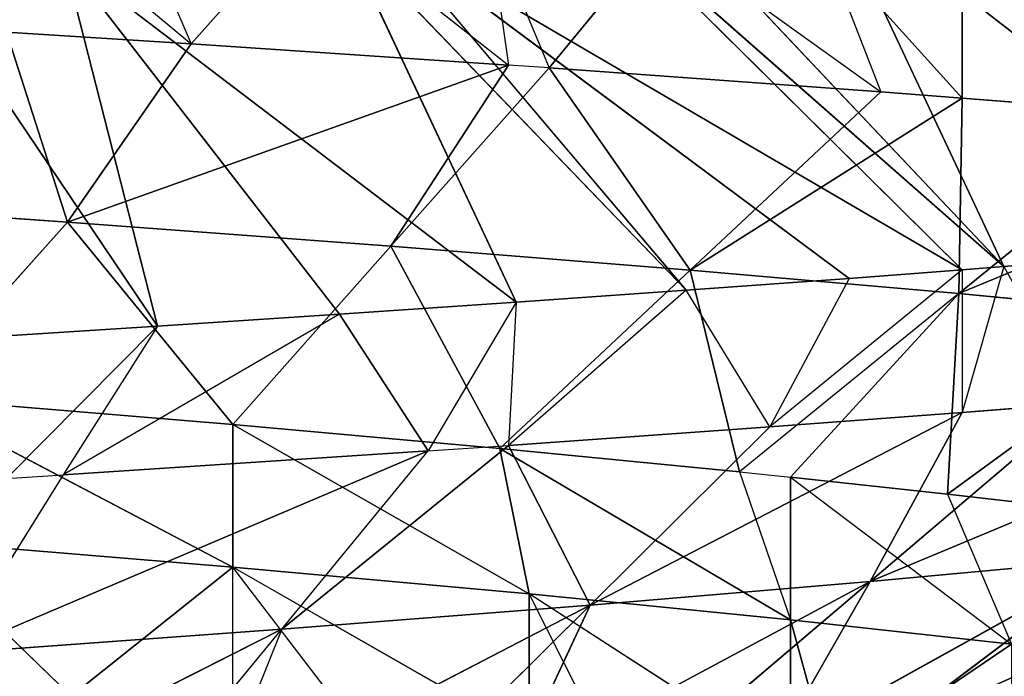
# Model space of a CAD drawing. Extents: x 186 to 416, y 0 to 124.
# Tile 273 of 656: x 246.353 to 246.957, y 118.579 to 118.982. Entities that reach past the tile are written whole.
import ezdxf

# ---------------------------------------------------------------- set-up
doc = ezdxf.new("R2010")
doc.units = 0
doc.header["$LTSCALE"] = 25.4
doc.layers.get('0').update_dxf_attribs({"color": 13, "linetype": 'CONTINUOUS'})

# ---------------------------------------------------------------- blocks, each defined once
blk = doc.blocks.new('PILLS-I-PLAFON-8266-8272_0')
at = {"color": 250}
for p, q in [((61.35973, 52.85555, 5.46769), (61.26693, 52.89204, 5.47359)), ((61.35973, 52.85555, 5.46769), (61.26694, 52.89204, 5.56109)), ((61.26694, 52.89204, 5.56109), (61.30174, 52.879, 5.5589)), ((61.30174, 52.879, 5.5589), (61.23357, 52.70225, 5.66827)), ((61.35973, 52.85555, 5.46769), (61.30174, 52.879, 5.5589)), ((61.47136, 52.80413, 5.46037), (61.30174, 52.879, 5.5589)), ((61.30174, 52.879, 5.5589), (61.52584, 52.77583, 5.5442)), ((61.30174, 52.879, 5.5589), (61.52584, 52.77583, 5.5442)), ((61.35973, 52.85555, 5.46769), (61.21212, 52.50661, 5.24894)), ((61.35973, 52.85555, 5.46769), (61.21212, 52.50661, 5.24894)), ((61.35973, 52.85555, 5.46769), (61.30206, 52.46517, 5.24162)), ((61.35973, 52.85555, 5.46769), (61.30206, 52.46517, 5.24162)), ((61.47136, 52.80413, 5.46037), (61.35973, 52.85555, 5.46769)), ((61.47136, 52.80413, 5.46037), (61.30206, 52.46517, 5.24162)), ((61.47136, 52.80413, 5.46037), (61.30206, 52.46517, 5.24162)), ((61.47136, 52.80413, 5.46037), (61.52584, 52.77583, 5.5442)), ((61.57973, 52.74565, 5.453), (61.47136, 52.80413, 5.46037)), ((61.23357, 52.70225, 5.66827), (61.52584, 52.77583, 5.5442)), ((61.23357, 52.70225, 5.66827), (61.52584, 52.77583, 5.5442)), ((61.4359, 52.6091, 5.65357), (61.52584, 52.77583, 5.5442)), ((61.57973, 52.74565, 5.453), (61.52584, 52.77583, 5.5442)), ((61.52584, 52.77583, 5.5442), (61.57499, 52.74839, 5.54083)), ((61.4359, 52.6091, 5.65357), (61.57499, 52.74839, 5.54083)), ((61.57973, 52.74565, 5.453), (61.57499, 52.74839, 5.54083)), ((61.57499, 52.74839, 5.54083), (61.7355, 52.64493, 5.52942)), ((61.68419, 52.68045, 5.44564), (61.57499, 52.74839, 5.54083)), ((61.62518, 52.49092, 5.63879), (61.57499, 52.74839, 5.54083)), ((61.62518, 52.49092, 5.63879), (61.57499, 52.74839, 5.54083)), ((61.57499, 52.74839, 5.54083), (61.7355, 52.64493, 5.52942)), ((61.30206, 52.46517, 5.24162), (61.57973, 52.74565, 5.453)), ((61.30206, 52.46517, 5.24162), (61.57973, 52.74565, 5.453)), ((61.57973, 52.74565, 5.453), (61.47353, 52.36553, 5.22689)), ((61.57973, 52.74565, 5.453), (61.47353, 52.36553, 5.22689)), ((61.68419, 52.68045, 5.44564), (61.57973, 52.74565, 5.453)), ((61.4359, 52.6091, 5.65357), (61.23357, 52.70225, 5.66827)), ((61.4359, 52.6091, 5.65357), (61.23357, 52.70225, 5.66827)), ((61.68419, 52.68045, 5.44564), (61.47353, 52.36553, 5.22689)), ((61.68419, 52.68045, 5.44564), (61.49717, 52.3494, 5.22477)), ((61.7355, 52.64493, 5.52942), (61.68419, 52.68045, 5.44564)), ((61.78411, 52.60896, 5.43832), (61.68419, 52.68045, 5.44564)), ((61.62518, 52.49092, 5.63879), (61.7355, 52.64493, 5.52942)), ((61.62518, 52.49092, 5.63879), (61.7355, 52.64493, 5.52942)), ((61.85344, 52.55342, 5.43307), (61.7355, 52.64493, 5.52942)), ((61.78411, 52.60896, 5.43832), (61.7355, 52.64493, 5.52942)), ((61.7355, 52.64493, 5.52942), (61.85342, 52.55344, 5.52057)), ((61.19482, 52.51381, 5.77532), (61.4359, 52.6091, 5.65357)), ((61.19482, 52.51381, 5.77532), (61.4359, 52.6091, 5.65357)), ((61.34595, 52.44238, 5.76295), (61.4359, 52.6091, 5.65357)), ((61.4359, 52.6091, 5.65357), (61.39367, 52.41555, 5.75888)), ((61.62518, 52.49092, 5.63879), (61.4359, 52.6091, 5.65357)), ((61.62518, 52.49092, 5.63879), (61.4359, 52.6091, 5.65357)), ((61.78411, 52.60896, 5.43832), (61.49717, 52.3494, 5.22477)), ((61.78411, 52.60896, 5.43832), (61.49717, 52.3494, 5.22477)), ((61.85344, 52.55342, 5.43307), (61.78411, 52.60896, 5.43832)), ((61.49717, 52.3494, 5.22477), (61.85344, 52.55342, 5.43307)), ((61.49717, 52.3494, 5.22477), (61.85344, 52.55342, 5.43307)), ((61.85342, 52.55344, 5.52057), (61.62518, 52.49092, 5.63879)), ((61.85342, 52.55344, 5.52057), (61.62518, 52.49092, 5.63879)), ((61.63046, 52.24562, 5.21235), (61.85344, 52.55342, 5.43307)), ((61.63046, 52.24562, 5.21235), (61.85344, 52.55342, 5.43307)), ((61.85342, 52.55344, 5.52057), (61.79699, 52.35068, 5.62429)), ((61.85342, 52.55344, 5.52057), (61.79699, 52.35068, 5.62429)), ((61.87896, 52.53163, 5.4311), (61.85342, 52.55344, 5.52057)), ((61.85344, 52.55342, 5.43307), (61.85342, 52.55344, 5.52057)), ((61.85342, 52.55344, 5.52057), (61.92579, 52.4896, 5.51491)), ((61.87896, 52.53163, 5.4311), (61.85344, 52.55342, 5.43307)), ((61.63046, 52.24562, 5.21235), (61.87896, 52.53163, 5.4311)), ((61.63046, 52.24562, 5.21235), (61.87896, 52.53163, 5.4311)), ((61.66906, 52.21095, 5.20858), (61.87896, 52.53163, 5.4311)), ((61.66906, 52.21095, 5.20858), (61.87896, 52.53163, 5.4311)), ((61.76953, 52.10873, 5.19832), (61.87896, 52.53163, 5.4311)), ((61.76953, 52.10873, 5.19832), (61.87896, 52.53163, 5.4311)), ((62.05157, 52.36172, 5.41707), (61.87896, 52.53163, 5.4311)), ((61.87896, 52.53163, 5.4311), (61.92579, 52.4896, 5.51491)), ((62.05157, 52.36172, 5.41707), (61.87896, 52.53163, 5.4311)), ((61.62518, 52.49092, 5.63879), (61.39367, 52.41555, 5.75888)), ((61.62518, 52.49092, 5.63879), (61.39367, 52.41555, 5.75888)), ((61.51487, 52.33691, 5.74817), (61.62518, 52.49092, 5.63879)), ((61.51487, 52.33691, 5.74817), (61.62518, 52.49092, 5.63879)), ((61.62518, 52.49092, 5.63879), (61.57663, 52.29033, 5.74247)), ((61.62518, 52.49092, 5.63879), (61.57663, 52.29033, 5.74247)), ((61.62518, 52.49092, 5.63879), (61.79699, 52.35068, 5.62429)), ((61.62518, 52.49092, 5.63879), (61.79699, 52.35068, 5.62429)), ((61.92579, 52.4896, 5.51491), (61.79699, 52.35068, 5.62429)), ((61.92579, 52.4896, 5.51491), (61.79699, 52.35068, 5.62429)), ((61.76953, 52.10873, 5.19832), (62.05157, 52.36172, 5.41707)), ((61.76953, 52.10873, 5.19832), (62.05157, 52.36172, 5.41707)), ((61.79699, 52.35068, 5.62429), (61.57663, 52.29033, 5.74247)), ((61.79699, 52.35068, 5.62429), (61.57663, 52.29033, 5.74247)), ((61.66819, 52.21176, 5.73366), (61.79699, 52.35068, 5.62429)), ((61.66819, 52.21176, 5.73366), (61.79699, 52.35068, 5.62429)), ((61.73857, 52.14225, 5.72656), (61.79699, 52.35068, 5.62429)), ((61.73857, 52.14225, 5.72656), (61.79699, 52.35068, 5.62429)), ((61.9478, 52.19233, 5.61039), (61.79699, 52.35068, 5.62429)), ((61.79699, 52.35068, 5.62429), (62.09283, 52.31421, 5.50101)), ((61.79699, 52.35068, 5.62429), (62.09283, 52.31421, 5.50101)), ((61.9478, 52.19233, 5.61039), (61.79699, 52.35068, 5.62429)), ((61.73857, 52.14225, 5.72656), (61.9478, 52.19233, 5.61039)), ((61.73857, 52.14225, 5.72656), (61.9478, 52.19233, 5.61039)), ((61.80278, 52.07045, 5.71976), (61.9478, 52.19233, 5.61039)), ((61.80278, 52.07045, 5.71976), (61.9478, 52.19233, 5.61039)), ((61.74821, 49.98726, 5.56027), (61.88372, 50.15385, 5.66267)), ((61.88372, 50.15385, 5.66267), (61.74821, 49.98726, 5.64777)), ((61.88372, 50.15385, 5.66267), (61.74821, 49.98726, 5.64777)), ((61.88372, 50.15385, 5.66267), (61.77287, 50.01428, 5.73786)), ((61.88372, 50.15385, 5.66267), (61.77287, 50.01428, 5.73786)), ((61.84445, 50.10061, 5.57067), (61.88372, 50.15385, 5.66267)), ((61.84445, 50.10061, 5.57067), (61.88372, 50.15385, 5.57517)), ((61.74821, 49.98726, 5.56027), (61.84445, 50.10061, 5.57067)), ((61.9945, 49.98497, 5.46129), (61.84445, 50.10061, 5.57067)), ((61.84445, 50.10061, 5.57067), (61.85153, 49.82141, 5.44767)), ((61.84445, 50.10061, 5.57067), (61.85153, 49.82141, 5.44767)), ((61.9945, 49.98497, 5.46129), (61.84445, 50.10061, 5.57067)), ((61.74821, 49.98726, 5.64777), (61.77287, 50.01428, 5.73786)), ((61.5697, 49.82349, 5.54271), (61.74821, 49.98726, 5.64777)), ((61.5697, 49.82349, 5.54271), (61.74821, 49.98726, 5.64777)), ((61.74821, 49.98726, 5.73527), (61.58777, 49.83788, 5.63191)), ((61.58777, 49.83788, 5.63191), (61.74821, 49.98726, 5.64777)), ((61.58777, 49.83788, 5.63191), (61.74821, 49.98726, 5.64777)), ((61.71686, 49.95465, 5.55704), (61.74821, 49.98726, 5.56027)), ((61.71686, 49.95465, 5.55704), (61.74821, 49.98726, 5.64777)), ((61.74821, 49.98726, 5.73527), (61.74821, 49.98726, 5.64777)), ((61.74821, 49.98726, 5.56027), (61.74821, 49.98726, 5.64777)), ((61.74821, 49.98726, 5.56027), (61.85153, 49.82141, 5.44767)), ((61.85153, 49.82141, 5.44767), (61.9945, 49.98497, 5.46129)), ((61.85153, 49.82141, 5.44767), (61.9945, 49.98497, 5.46129)), ((61.5697, 49.82349, 5.54271), (61.71686, 49.95465, 5.55704)), ((61.5697, 49.82349, 5.54271), (61.71686, 49.95465, 5.55704)), ((61.68663, 49.67443, 5.43334), (61.71686, 49.95465, 5.55704)), ((61.68663, 49.67443, 5.43334), (61.71686, 49.95465, 5.55704)), ((61.85153, 49.82141, 5.44767), (61.71686, 49.95465, 5.55704)), ((61.63429, 49.877, 5.72385), (61.58777, 49.83788, 5.63191)), ((61.58777, 49.83788, 5.71941), (61.40602, 49.71104, 5.61551)), ((61.40602, 49.71104, 5.61551), (61.58777, 49.83788, 5.63191)), ((61.40602, 49.71104, 5.52801), (61.58777, 49.83788, 5.63191)), ((61.40602, 49.71104, 5.61551), (61.58777, 49.83788, 5.63191)), ((61.40602, 49.71104, 5.52801), (61.58777, 49.83788, 5.63191)), ((61.5697, 49.82349, 5.54271), (61.58777, 49.83788, 5.63191)), ((61.5697, 49.82349, 5.54271), (61.58777, 49.83788, 5.63191)), ((61.58777, 49.83788, 5.71941), (61.58777, 49.83788, 5.63191)), ((61.40602, 49.71104, 5.52801), (61.5697, 49.82349, 5.54271)), ((61.40602, 49.71104, 5.52801), (61.5697, 49.82349, 5.54271)), ((61.50291, 49.54825, 5.41861), (61.5697, 49.82349, 5.54271)), ((61.50291, 49.54825, 5.41861), (61.5697, 49.82349, 5.54271)), ((61.68663, 49.67443, 5.43334), (61.5697, 49.82349, 5.54271)), ((61.68663, 49.67443, 5.43334), (61.5697, 49.82349, 5.54271)), ((61.85153, 49.82141, 5.44767), (61.68663, 49.67443, 5.43334)), ((61.85153, 49.82141, 5.44767), (61.68663, 49.67443, 5.43334)), ((61.85344, 49.56586, 5.32776), (61.85153, 49.82141, 5.44767)), ((61.9862, 49.68817, 5.33829), (61.85153, 49.82141, 5.44767)), ((61.85344, 49.56586, 5.32776), (61.85153, 49.82141, 5.44767)), ((61.9862, 49.68817, 5.33829), (61.85153, 49.82141, 5.44767)), ((62.09378, 49.80621, 5.3474), (61.85153, 49.82141, 5.44767)), ((62.09378, 49.80621, 5.3474), (61.85153, 49.82141, 5.44767)), ((61.47778, 49.75661, 5.70932), (61.40602, 49.71104, 5.61551)), ((61.20802, 49.61095, 5.59906), (61.40602, 49.71104, 5.61551)), ((61.20802, 49.61095, 5.51156), (61.40602, 49.71104, 5.61551)), ((61.20802, 49.61095, 5.59906), (61.40602, 49.71104, 5.61551)), ((61.20802, 49.61095, 5.51156), (61.40602, 49.71104, 5.61551)), ((61.20802, 49.61095, 5.51156), (61.40602, 49.71104, 5.52801)), ((61.20802, 49.61095, 5.51156), (61.40602, 49.71104, 5.52801)), ((61.30453, 49.4462, 5.40385), (61.40602, 49.71104, 5.52801)), ((61.30453, 49.4462, 5.40385), (61.40602, 49.71104, 5.52801)), ((61.30664, 49.65641, 5.69459), (61.40602, 49.71104, 5.61551)), ((61.40602, 49.71104, 5.70301), (61.40602, 49.71104, 5.61551)), ((61.40602, 49.71104, 5.52801), (61.40602, 49.71104, 5.61551)), ((61.40602, 49.71104, 5.52801), (61.40602, 49.71104, 5.61551)), ((61.50291, 49.54825, 5.41861), (61.40602, 49.71104, 5.52801)), ((61.50291, 49.54825, 5.41861), (61.40602, 49.71104, 5.52801)), ((61.9862, 49.68817, 5.33829), (61.85344, 49.56586, 5.32776)), ((61.9862, 49.68817, 5.33829), (61.85344, 49.56586, 5.32776)), ((61.50291, 49.54825, 5.41861), (61.68663, 49.67443, 5.43334)), ((61.50291, 49.54825, 5.41861), (61.68663, 49.67443, 5.43334)), ((61.68663, 49.67443, 5.43334), (61.60007, 49.38562, 5.30924)), ((61.68663, 49.67443, 5.43334), (61.60007, 49.38562, 5.30924)), ((61.80355, 49.52538, 5.32396), (61.68663, 49.67443, 5.43334)), ((61.85344, 49.56586, 5.32776), (61.68663, 49.67443, 5.43334)), ((61.80355, 49.52538, 5.32396), (61.68663, 49.67443, 5.43334)), ((61.85344, 49.56586, 5.32776), (61.68663, 49.67443, 5.43334)), ((61.30664, 49.65641, 5.69459), (61.20802, 49.61095, 5.59906)), ((61.20802, 49.61095, 5.51156), (61.30453, 49.4462, 5.40385)), ((61.20802, 49.61095, 5.51156), (61.30453, 49.4462, 5.40385)), ((61.76854, 49.49855, 5.23384), (61.85344, 49.56586, 5.32776)), ((61.85344, 49.56586, 5.32776), (61.80355, 49.52538, 5.32396)), ((61.85342, 49.56585, 5.24025), (61.85344, 49.56586, 5.32776)), ((61.30453, 49.4462, 5.40385), (61.50291, 49.54825, 5.41861)), ((61.30453, 49.4462, 5.40385), (61.50291, 49.54825, 5.41861)), ((61.50291, 49.54825, 5.41861), (61.60007, 49.38562, 5.30924)), ((61.50291, 49.54825, 5.41861), (61.575, 49.3709, 5.3075)), ((61.80355, 49.52538, 5.32396), (61.60007, 49.38562, 5.30924)), ((61.80355, 49.52538, 5.32396), (61.60007, 49.38562, 5.30924)), ((61.66786, 49.42802, 5.22652), (61.80355, 49.52538, 5.32396)), ((61.76854, 49.49855, 5.23384), (61.80355, 49.52538, 5.32396)), ((61.30453, 49.4462, 5.40385), (61.09635, 49.3705, 5.38939)), ((61.30453, 49.4462, 5.40385), (61.09635, 49.3705, 5.38939)), ((61.26694, 49.22724, 5.28724), (61.30453, 49.4462, 5.40385)), ((61.26694, 49.22724, 5.28724), (61.30453, 49.4462, 5.40385)), ((61.30453, 49.4462, 5.40385), (61.575, 49.3709, 5.3075)), ((61.30453, 49.4462, 5.40385), (61.575, 49.3709, 5.3075)), ((61.30453, 49.4462, 5.40385), (61.38034, 49.27259, 5.29447)), ((61.30453, 49.4462, 5.40385), (61.38034, 49.27259, 5.29447)), ((61.66786, 49.42802, 5.22652), (61.60007, 49.38562, 5.30924)), ((61.56274, 49.36387, 5.21915), (61.60007, 49.38562, 5.30924)), ((61.60007, 49.38562, 5.30924), (61.575, 49.3709, 5.3075)), ((61.575, 49.3709, 5.3075), (61.38034, 49.27259, 5.29447)), ((61.575, 49.3709, 5.3075), (61.38034, 49.27259, 5.29447)), ((61.45381, 49.3065, 5.21179), (61.575, 49.3709, 5.3075)), ((61.56274, 49.36387, 5.21915), (61.575, 49.3709, 5.3075)), ((61.38034, 49.27259, 5.29447), (61.45381, 49.3065, 5.21179)), ((61.26694, 49.22724, 5.19974), (61.38034, 49.27259, 5.29447)), ((61.38034, 49.27259, 5.29447), (61.26694, 49.22724, 5.28724)), ((61.34172, 49.25622, 5.20448), (61.38034, 49.27259, 5.29447))]:
    blk.add_line(p, q, dxfattribs=at)
mesh = blk.add_polyface(dxfattribs=at)
corners = [(61.35973, 52.85555, 5.46769), (61.21212, 52.50661, 5.24894), (61.26693, 52.89204, 5.47359)]
mesh.append_faces([[corners[k] for k in face] for face in [(0, 1, 2)]], dxfattribs={"color": 250})
mesh = blk.add_polyface(dxfattribs=at)
corners = [(61.52584, 52.77583, 5.5442), (61.30174, 52.879, 5.5589), (61.23357, 52.70225, 5.66827)]
mesh.append_faces([[corners[k] for k in face] for face in [(0, 1, 2)]], dxfattribs={"color": 250})
mesh = blk.add_polyface(dxfattribs=at)
corners = [(61.30174, 52.879, 5.5589), (61.52584, 52.77583, 5.5442), (61.47136, 52.80413, 5.46037)]
mesh.append_faces([[corners[k] for k in face] for face in [(0, 1, 2)]], dxfattribs={"color": 250})
mesh = blk.add_polyface(dxfattribs=at)
corners = [(61.35973, 52.85555, 5.46769), (61.30206, 52.46517, 5.24162), (61.21212, 52.50661, 5.24894)]
mesh.append_faces([[corners[k] for k in face] for face in [(0, 1, 2)]], dxfattribs={"color": 250})
mesh = blk.add_polyface(dxfattribs=at)
corners = [(61.47136, 52.80413, 5.46037), (61.30206, 52.46517, 5.24162), (61.35973, 52.85555, 5.46769)]
mesh.append_faces([[corners[k] for k in face] for face in [(0, 1, 2)]], dxfattribs={"color": 250})
mesh = blk.add_polyface(dxfattribs=at)
corners = [(61.57973, 52.74565, 5.453), (61.30206, 52.46517, 5.24162), (61.47136, 52.80413, 5.46037)]
mesh.append_faces([[corners[k] for k in face] for face in [(0, 1, 2)]], dxfattribs={"color": 250})
mesh = blk.add_polyface(dxfattribs=at)
corners = [(61.52584, 52.77583, 5.5442), (61.23357, 52.70225, 5.66827), (61.4359, 52.6091, 5.65357)]
mesh.append_faces([[corners[k] for k in face] for face in [(0, 1, 2)]], dxfattribs={"color": 250})
mesh = blk.add_polyface(dxfattribs=at)
corners = [(61.62518, 52.49092, 5.63879), (61.57499, 52.74839, 5.54083), (61.4359, 52.6091, 5.65357)]
mesh.append_faces([[corners[k] for k in face] for face in [(0, 1, 2)]], dxfattribs={"color": 250})
mesh = blk.add_polyface(dxfattribs=at)
corners = [(61.57499, 52.74839, 5.54083), (61.7355, 52.64493, 5.52942), (61.68419, 52.68045, 5.44564)]
mesh.append_faces([[corners[k] for k in face] for face in [(0, 1, 2)]], dxfattribs={"color": 250})
mesh = blk.add_polyface(dxfattribs=at)
corners = [(61.7355, 52.64493, 5.52942), (61.57499, 52.74839, 5.54083), (61.62518, 52.49092, 5.63879)]
mesh.append_faces([[corners[k] for k in face] for face in [(0, 1, 2)]], dxfattribs={"color": 250})
mesh = blk.add_polyface(dxfattribs=at)
corners = [(61.57973, 52.74565, 5.453), (61.47353, 52.36553, 5.22689), (61.30206, 52.46517, 5.24162)]
mesh.append_faces([[corners[k] for k in face] for face in [(0, 1, 2)]], dxfattribs={"color": 250})
mesh = blk.add_polyface(dxfattribs=at)
corners = [(61.68419, 52.68045, 5.44564), (61.47353, 52.36553, 5.22689), (61.57973, 52.74565, 5.453)]
mesh.append_faces([[corners[k] for k in face] for face in [(0, 1, 2)]], dxfattribs={"color": 250})
mesh = blk.add_polyface(dxfattribs=at)
corners = [(61.4359, 52.6091, 5.65357), (61.23357, 52.70225, 5.66827), (61.19482, 52.51381, 5.77532)]
mesh.append_faces([[corners[k] for k in face] for face in [(0, 1, 2)]], dxfattribs={"color": 250})
mesh = blk.add_polyface(dxfattribs=at)
corners = [(61.78411, 52.60896, 5.43832), (61.49717, 52.3494, 5.22477), (61.68419, 52.68045, 5.44564)]
mesh.append_faces([[corners[k] for k in face] for face in [(0, 1, 2)]], dxfattribs={"color": 250})
mesh = blk.add_polyface(dxfattribs=at)
corners = [(61.85342, 52.55344, 5.52057), (61.7355, 52.64493, 5.52942), (61.62518, 52.49092, 5.63879)]
mesh.append_faces([[corners[k] for k in face] for face in [(0, 1, 2)]], dxfattribs={"color": 250})
mesh = blk.add_polyface(dxfattribs=at)
corners = [(61.4359, 52.6091, 5.65357), (61.19482, 52.51381, 5.77532), (61.34595, 52.44238, 5.76295)]
mesh.append_faces([[corners[k] for k in face] for face in [(0, 1, 2)]], dxfattribs={"color": 250})
mesh = blk.add_polyface(dxfattribs=at)
corners = [(61.62518, 52.49092, 5.63879), (61.4359, 52.6091, 5.65357), (61.39367, 52.41555, 5.75888)]
mesh.append_faces([[corners[k] for k in face] for face in [(0, 1, 2)]], dxfattribs={"color": 250})
mesh = blk.add_polyface(dxfattribs=at)
corners = [(61.85344, 52.55342, 5.43307), (61.49717, 52.3494, 5.22477), (61.78411, 52.60896, 5.43832)]
mesh.append_faces([[corners[k] for k in face] for face in [(0, 1, 2)]], dxfattribs={"color": 250})
mesh = blk.add_polyface(dxfattribs=at)
corners = [(61.85344, 52.55342, 5.43307), (61.63046, 52.24562, 5.21235), (61.49717, 52.3494, 5.22477)]
mesh.append_faces([[corners[k] for k in face] for face in [(0, 1, 2)]], dxfattribs={"color": 250})
mesh = blk.add_polyface(dxfattribs=at)
corners = [(61.85342, 52.55344, 5.52057), (61.62518, 52.49092, 5.63879), (61.79699, 52.35068, 5.62429)]
mesh.append_faces([[corners[k] for k in face] for face in [(0, 1, 2)]], dxfattribs={"color": 250})
mesh = blk.add_polyface(dxfattribs=at)
corners = [(61.87896, 52.53163, 5.4311), (61.63046, 52.24562, 5.21235), (61.85344, 52.55342, 5.43307)]
mesh.append_faces([[corners[k] for k in face] for face in [(0, 1, 2)]], dxfattribs={"color": 250})
mesh = blk.add_polyface(dxfattribs=at)
corners = [(61.92579, 52.4896, 5.51491), (61.85342, 52.55344, 5.52057), (61.79699, 52.35068, 5.62429)]
mesh.append_faces([[corners[k] for k in face] for face in [(0, 1, 2)]], dxfattribs={"color": 250})
mesh = blk.add_polyface(dxfattribs=at)
corners = [(61.87896, 52.53163, 5.4311), (61.66906, 52.21095, 5.20858), (61.63046, 52.24562, 5.21235)]
mesh.append_faces([[corners[k] for k in face] for face in [(0, 1, 2)]], dxfattribs={"color": 250})
mesh = blk.add_polyface(dxfattribs=at)
corners = [(61.87896, 52.53163, 5.4311), (61.76953, 52.10873, 5.19832), (61.66906, 52.21095, 5.20858)]
mesh.append_faces([[corners[k] for k in face] for face in [(0, 1, 2)]], dxfattribs={"color": 250})
mesh = blk.add_polyface(dxfattribs=at)
corners = [(62.05157, 52.36172, 5.41707), (61.76953, 52.10873, 5.19832), (61.87896, 52.53163, 5.4311)]
mesh.append_faces([[corners[k] for k in face] for face in [(0, 1, 2)]], dxfattribs={"color": 250})
mesh = blk.add_polyface(dxfattribs=at)
corners = [(61.92579, 52.4896, 5.51491), (62.05157, 52.36172, 5.41707), (61.87896, 52.53163, 5.4311)]
mesh.append_faces([[corners[k] for k in face] for face in [(0, 1, 2)]], dxfattribs={"color": 250})
mesh = blk.add_polyface(dxfattribs=at)
corners = [(61.62518, 52.49092, 5.63879), (61.39367, 52.41555, 5.75888), (61.51487, 52.33691, 5.74817)]
mesh.append_faces([[corners[k] for k in face] for face in [(0, 1, 2)]], dxfattribs={"color": 250})
mesh = blk.add_polyface(dxfattribs=at)
corners = [(61.62518, 52.49092, 5.63879), (61.51487, 52.33691, 5.74817), (61.57663, 52.29033, 5.74247)]
mesh.append_faces([[corners[k] for k in face] for face in [(0, 1, 2)]], dxfattribs={"color": 250})
mesh = blk.add_polyface(dxfattribs=at)
corners = [(61.79699, 52.35068, 5.62429), (61.62518, 52.49092, 5.63879), (61.57663, 52.29033, 5.74247)]
mesh.append_faces([[corners[k] for k in face] for face in [(0, 1, 2)]], dxfattribs={"color": 250})
mesh = blk.add_polyface(dxfattribs=at)
corners = [(62.09283, 52.31421, 5.50101), (61.92579, 52.4896, 5.51491), (61.79699, 52.35068, 5.62429)]
mesh.append_faces([[corners[k] for k in face] for face in [(0, 1, 2)]], dxfattribs={"color": 250})
mesh = blk.add_polyface(dxfattribs=at)
corners = [(62.05157, 52.36172, 5.41707), (61.81767, 52.05245, 5.19313), (61.76953, 52.10873, 5.19832)]
mesh.append_faces([[corners[k] for k in face] for face in [(0, 1, 2)]], dxfattribs={"color": 250})
mesh = blk.add_polyface(dxfattribs=at)
corners = [(62.09378, 52.31308, 5.41343), (61.81767, 52.05245, 5.19313), (62.05157, 52.36172, 5.41707)]
mesh.append_faces([[corners[k] for k in face] for face in [(0, 1, 2)]], dxfattribs={"color": 250})
mesh = blk.add_polyface(dxfattribs=at)
corners = [(61.79699, 52.35068, 5.62429), (61.57663, 52.29033, 5.74247), (61.66819, 52.21176, 5.73366)]
mesh.append_faces([[corners[k] for k in face] for face in [(0, 1, 2)]], dxfattribs={"color": 250})
mesh = blk.add_polyface(dxfattribs=at)
corners = [(61.79699, 52.35068, 5.62429), (61.66819, 52.21176, 5.73366), (61.73857, 52.14225, 5.72656)]
mesh.append_faces([[corners[k] for k in face] for face in [(0, 1, 2)]], dxfattribs={"color": 250})
mesh = blk.add_polyface(dxfattribs=at)
corners = [(61.9478, 52.19233, 5.61039), (61.79699, 52.35068, 5.62429), (61.73857, 52.14225, 5.72656)]
mesh.append_faces([[corners[k] for k in face] for face in [(0, 1, 2)]], dxfattribs={"color": 250})
mesh = blk.add_polyface(dxfattribs=at)
corners = [(62.09283, 52.31421, 5.50101), (61.79699, 52.35068, 5.62429), (61.9478, 52.19233, 5.61039)]
mesh.append_faces([[corners[k] for k in face] for face in [(0, 1, 2)]], dxfattribs={"color": 250})
mesh = blk.add_polyface(dxfattribs=at)
corners = [(62.09378, 52.31308, 5.41343), (61.8884, 51.95876, 5.18511), (61.81767, 52.05245, 5.19313)]
mesh.append_faces([[corners[k] for k in face] for face in [(0, 1, 2)]], dxfattribs={"color": 250})
mesh = blk.add_polyface(dxfattribs=at)
corners = [(61.9478, 52.19233, 5.61039), (61.73857, 52.14225, 5.72656), (61.80278, 52.07045, 5.71976)]
mesh.append_faces([[corners[k] for k in face] for face in [(0, 1, 2)]], dxfattribs={"color": 250})
mesh = blk.add_polyface(dxfattribs=at)
corners = [(62.07528, 52.02042, 5.59737), (61.9478, 52.19233, 5.61039), (61.80278, 52.07045, 5.71976)]
mesh.append_faces([[corners[k] for k in face] for face in [(0, 1, 2)]], dxfattribs={"color": 250})
mesh = blk.add_polyface(dxfattribs=at)
corners = [(62.07528, 52.02042, 5.59737), (61.80278, 52.07045, 5.71976), (61.87577, 51.97659, 5.71158)]
mesh.append_faces([[corners[k] for k in face] for face in [(0, 1, 2)]], dxfattribs={"color": 250})
mesh = blk.add_polyface(dxfattribs=at)
corners = [(62.07528, 52.02042, 5.59737), (61.87577, 51.97659, 5.71158), (61.91653, 51.91704, 5.70675)]
mesh.append_faces([[corners[k] for k in face] for face in [(0, 1, 2)]], dxfattribs={"color": 250})
mesh = blk.add_polyface(dxfattribs=at)
corners = [(61.88372, 50.15385, 5.66267), (61.74821, 49.98726, 5.64777), (61.74821, 49.98726, 5.56027)]
mesh.append_faces([[corners[k] for k in face] for face in [(0, 1, 2)]], dxfattribs={"color": 250})
mesh = blk.add_polyface(dxfattribs=at)
corners = [(61.88372, 50.15385, 5.66267), (61.77287, 50.01428, 5.73786), (61.74821, 49.98726, 5.64777)]
mesh.append_faces([[corners[k] for k in face] for face in [(0, 1, 2)]], dxfattribs={"color": 250})
mesh = blk.add_polyface(dxfattribs=at)
corners = [(61.88372, 50.15385, 5.75017), (61.77287, 50.01428, 5.73786), (61.88372, 50.15385, 5.66267)]
mesh.append_faces([[corners[k] for k in face] for face in [(0, 1, 2)]], dxfattribs={"color": 250})
mesh = blk.add_polyface(dxfattribs=at)
corners = [(61.9945, 49.98497, 5.46129), (61.88372, 50.15385, 5.57517), (61.84445, 50.10061, 5.57067)]
mesh.append_faces([[corners[k] for k in face] for face in [(0, 1, 2)]], dxfattribs={"color": 250})
mesh = blk.add_polyface(dxfattribs=at)
corners = [(61.85153, 49.82141, 5.44767), (61.84445, 50.10061, 5.57067), (61.74821, 49.98726, 5.56027)]
mesh.append_faces([[corners[k] for k in face] for face in [(0, 1, 2)]], dxfattribs={"color": 250})
mesh = blk.add_polyface(dxfattribs=at)
corners = [(61.9945, 49.98497, 5.46129), (61.84445, 50.10061, 5.57067), (61.85153, 49.82141, 5.44767)]
mesh.append_faces([[corners[k] for k in face] for face in [(0, 1, 2)]], dxfattribs={"color": 250})
mesh = blk.add_polyface(dxfattribs=at)
corners = [(61.74821, 49.98726, 5.64777), (61.58777, 49.83788, 5.63191), (61.5697, 49.82349, 5.54271)]
mesh.append_faces([[corners[k] for k in face] for face in [(0, 1, 2)]], dxfattribs={"color": 250})
mesh = blk.add_polyface(dxfattribs=at)
corners = [(61.74821, 49.98726, 5.64777), (61.5697, 49.82349, 5.54271), (61.71686, 49.95465, 5.55704)]
mesh.append_faces([[corners[k] for k in face] for face in [(0, 1, 2)]], dxfattribs={"color": 250})
mesh = blk.add_polyface(dxfattribs=at)
corners = [(61.74821, 49.98726, 5.73527), (61.58777, 49.83788, 5.63191), (61.74821, 49.98726, 5.64777)]
mesh.append_faces([[corners[k] for k in face] for face in [(0, 1, 2)]], dxfattribs={"color": 250})
mesh = blk.add_polyface(dxfattribs=at)
corners = [(62.09378, 49.80621, 5.3474), (61.9945, 49.98497, 5.46129), (61.85153, 49.82141, 5.44767)]
mesh.append_faces([[corners[k] for k in face] for face in [(0, 1, 2)]], dxfattribs={"color": 250})
mesh = blk.add_polyface(dxfattribs=at)
corners = [(61.71686, 49.95465, 5.55704), (61.5697, 49.82349, 5.54271), (61.68663, 49.67443, 5.43334)]
mesh.append_faces([[corners[k] for k in face] for face in [(0, 1, 2)]], dxfattribs={"color": 250})
mesh = blk.add_polyface(dxfattribs=at)
corners = [(61.85153, 49.82141, 5.44767), (61.71686, 49.95465, 5.55704), (61.68663, 49.67443, 5.43334)]
mesh.append_faces([[corners[k] for k in face] for face in [(0, 1, 2)]], dxfattribs={"color": 250})
mesh = blk.add_polyface(dxfattribs=at)
corners = [(61.58777, 49.83788, 5.71941), (61.40602, 49.71104, 5.61551), (61.58777, 49.83788, 5.63191)]
mesh.append_faces([[corners[k] for k in face] for face in [(0, 1, 2)]], dxfattribs={"color": 250})
mesh = blk.add_polyface(dxfattribs=at)
corners = [(61.58777, 49.83788, 5.63191), (61.40602, 49.71104, 5.61551), (61.40602, 49.71104, 5.52801)]
mesh.append_faces([[corners[k] for k in face] for face in [(0, 1, 2)]], dxfattribs={"color": 250})
mesh = blk.add_polyface(dxfattribs=at)
corners = [(61.58777, 49.83788, 5.63191), (61.40602, 49.71104, 5.52801), (61.5697, 49.82349, 5.54271)]
mesh.append_faces([[corners[k] for k in face] for face in [(0, 1, 2)]], dxfattribs={"color": 250})
mesh = blk.add_polyface(dxfattribs=at)
corners = [(61.5697, 49.82349, 5.54271), (61.40602, 49.71104, 5.52801), (61.50291, 49.54825, 5.41861)]
mesh.append_faces([[corners[k] for k in face] for face in [(0, 1, 2)]], dxfattribs={"color": 250})
mesh = blk.add_polyface(dxfattribs=at)
corners = [(61.68663, 49.67443, 5.43334), (61.5697, 49.82349, 5.54271), (61.50291, 49.54825, 5.41861)]
mesh.append_faces([[corners[k] for k in face] for face in [(0, 1, 2)]], dxfattribs={"color": 250})
mesh = blk.add_polyface(dxfattribs=at)
corners = [(61.85344, 49.56586, 5.32776), (61.85153, 49.82141, 5.44767), (61.68663, 49.67443, 5.43334)]
mesh.append_faces([[corners[k] for k in face] for face in [(0, 1, 2)]], dxfattribs={"color": 250})
mesh = blk.add_polyface(dxfattribs=at)
corners = [(61.9862, 49.68817, 5.33829), (61.85153, 49.82141, 5.44767), (61.85344, 49.56586, 5.32776)]
mesh.append_faces([[corners[k] for k in face] for face in [(0, 1, 2)]], dxfattribs={"color": 250})
mesh = blk.add_polyface(dxfattribs=at)
corners = [(62.09378, 49.80621, 5.3474), (61.85153, 49.82141, 5.44767), (61.9862, 49.68817, 5.33829)]
mesh.append_faces([[corners[k] for k in face] for face in [(0, 1, 2)]], dxfattribs={"color": 250})
mesh = blk.add_polyface(dxfattribs=at)
corners = [(61.30664, 49.65641, 5.69459), (61.20802, 49.61095, 5.59906), (61.40602, 49.71104, 5.61551)]
mesh.append_faces([[corners[k] for k in face] for face in [(0, 1, 2)]], dxfattribs={"color": 250})
mesh = blk.add_polyface(dxfattribs=at)
corners = [(61.40602, 49.71104, 5.61551), (61.20802, 49.61095, 5.59906), (61.20802, 49.61095, 5.51156)]
mesh.append_faces([[corners[k] for k in face] for face in [(0, 1, 2)]], dxfattribs={"color": 250})
mesh = blk.add_polyface(dxfattribs=at)
corners = [(61.40602, 49.71104, 5.61551), (61.20802, 49.61095, 5.51156), (61.40602, 49.71104, 5.52801)]
mesh.append_faces([[corners[k] for k in face] for face in [(0, 1, 2)]], dxfattribs={"color": 250})
mesh = blk.add_polyface(dxfattribs=at)
corners = [(61.40602, 49.71104, 5.52801), (61.20802, 49.61095, 5.51156), (61.30453, 49.4462, 5.40385)]
mesh.append_faces([[corners[k] for k in face] for face in [(0, 1, 2)]], dxfattribs={"color": 250})
mesh = blk.add_polyface(dxfattribs=at)
corners = [(61.50291, 49.54825, 5.41861), (61.40602, 49.71104, 5.52801), (61.30453, 49.4462, 5.40385)]
mesh.append_faces([[corners[k] for k in face] for face in [(0, 1, 2)]], dxfattribs={"color": 250})
mesh = blk.add_polyface(dxfattribs=at)
corners = [(61.9862, 49.68817, 5.33829), (61.85344, 49.56586, 5.32776), (61.85342, 49.56585, 5.24025)]
mesh.append_faces([[corners[k] for k in face] for face in [(0, 1, 2)]], dxfattribs={"color": 250})
mesh = blk.add_polyface(dxfattribs=at)
corners = [(61.68663, 49.67443, 5.43334), (61.50291, 49.54825, 5.41861), (61.60007, 49.38562, 5.30924)]
mesh.append_faces([[corners[k] for k in face] for face in [(0, 1, 2)]], dxfattribs={"color": 250})
mesh = blk.add_polyface(dxfattribs=at)
corners = [(61.80355, 49.52538, 5.32396), (61.68663, 49.67443, 5.43334), (61.60007, 49.38562, 5.30924)]
mesh.append_faces([[corners[k] for k in face] for face in [(0, 1, 2)]], dxfattribs={"color": 250})
mesh = blk.add_polyface(dxfattribs=at)
corners = [(61.85344, 49.56586, 5.32776), (61.68663, 49.67443, 5.43334), (61.80355, 49.52538, 5.32396)]
mesh.append_faces([[corners[k] for k in face] for face in [(0, 1, 2)]], dxfattribs={"color": 250})
mesh = blk.add_polyface(dxfattribs=at)
corners = [(61.30453, 49.4462, 5.40385), (61.20802, 49.61095, 5.51156), (61.09635, 49.3705, 5.38939)]
mesh.append_faces([[corners[k] for k in face] for face in [(0, 1, 2)]], dxfattribs={"color": 250})
mesh = blk.add_polyface(dxfattribs=at)
corners = [(61.575, 49.3709, 5.3075), (61.50291, 49.54825, 5.41861), (61.30453, 49.4462, 5.40385)]
mesh.append_faces([[corners[k] for k in face] for face in [(0, 1, 2)]], dxfattribs={"color": 250})
mesh = blk.add_polyface(dxfattribs=at)
corners = [(61.80355, 49.52538, 5.32396), (61.60007, 49.38562, 5.30924), (61.66786, 49.42802, 5.22652)]
mesh.append_faces([[corners[k] for k in face] for face in [(0, 1, 2)]], dxfattribs={"color": 250})
mesh = blk.add_polyface(dxfattribs=at)
corners = [(61.30453, 49.4462, 5.40385), (61.09635, 49.3705, 5.38939), (61.26694, 49.22724, 5.28724)]
mesh.append_faces([[corners[k] for k in face] for face in [(0, 1, 2)]], dxfattribs={"color": 250})
mesh = blk.add_polyface(dxfattribs=at)
corners = [(61.38034, 49.27259, 5.29447), (61.30453, 49.4462, 5.40385), (61.26694, 49.22724, 5.28724)]
mesh.append_faces([[corners[k] for k in face] for face in [(0, 1, 2)]], dxfattribs={"color": 250})
mesh = blk.add_polyface(dxfattribs=at)
corners = [(61.575, 49.3709, 5.3075), (61.30453, 49.4462, 5.40385), (61.38034, 49.27259, 5.29447)]
mesh.append_faces([[corners[k] for k in face] for face in [(0, 1, 2)]], dxfattribs={"color": 250})
mesh = blk.add_polyface(dxfattribs=at)
corners = [(61.575, 49.3709, 5.3075), (61.38034, 49.27259, 5.29447), (61.45381, 49.3065, 5.21179)]
mesh.append_faces([[corners[k] for k in face] for face in [(0, 1, 2)]], dxfattribs={"color": 250})
mesh = blk.add_polyface(dxfattribs=at)
corners = [(77.6, 30.05964, 90.26167), (43.6, 30.05964, 0.26166), (43.6, 30.05964, 90.26167)]
mesh.append_faces([[corners[k] for k in face] for face in [(0, 1, 2)]], dxfattribs={"color": 250})
mesh = blk.add_polyface(dxfattribs=at)
corners = [(77.6, 30.05964, 90.26167), (77.6, 30.05964, 0.26166), (43.6, 30.05964, 0.26166)]
mesh.append_faces([[corners[k] for k in face] for face in [(0, 1, 2)]], dxfattribs={"color": 250})
mesh = blk.add_polyface(dxfattribs=at)
corners = [(40.6, 27.05964, 90.26167), (80.6, 27.05964, 0.26166), (80.6, 27.05964, 90.26167)]
mesh.append_faces([[corners[k] for k in face] for face in [(0, 1, 2)]], dxfattribs={"color": 250})
mesh = blk.add_polyface(dxfattribs=at)
corners = [(40.6, 27.05964, 90.26167), (40.6, 27.05964, 0.26166), (80.6, 27.05964, 0.26166)]
mesh.append_faces([[corners[k] for k in face] for face in [(0, 1, 2)]], dxfattribs={"color": 250})

msp = doc.modelspace()

# ---------------------------------------------------------------- block references
at = {"color": 0, "extrusion": (0, -1, -3.88578e-16)}
msp.add_blockref('PILLS-I-PLAFON-8266-8272_0', (185.07765, 1965.15091, -124.26167), dxfattribs=at)

doc.saveas('drawing.dxf')
